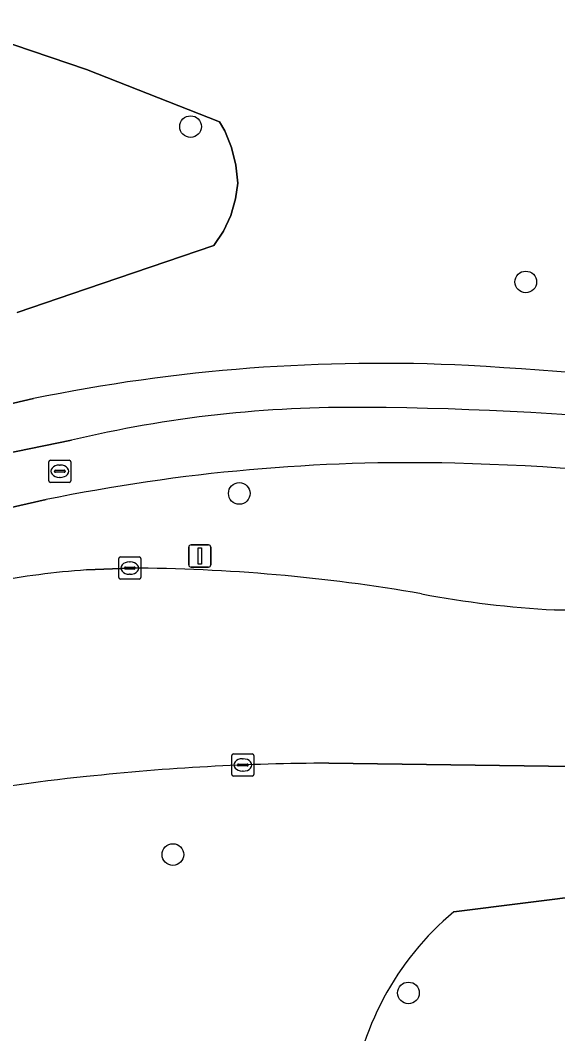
# Model space of a CAD drawing. Extents: x 159053 to 160042, y 380449 to 381423.
# Drawn here: x 159497.02 to 159521.27, y 380790.65 to 380836.4 of the extents above; entities that cross this region are included whole.
import ezdxf

# ---------------------------------------------------------------- set-up
doc = ezdxf.new("R2010")
doc.units = 0
for name, color, linetype in [('IMGEO_Berm_groen', 7, 'Continuous'), ('IMGEO_Boom', 7, 'Continuous'), ('IMGEO_Fietspad_gesloten', 7, 'Continuous'), ('IMGEO_Groenvoorziening', 7, 'Continuous'), ('IMGEO_Kolk', 7, 'Continuous'), ('IMGEO_Lichtmast', 7, 'Continuous'), ('IMGEO_Rijbaan_lokaal_gesloten', 7, 'Continuous'), ('IMGEO_Rioolput', 7, 'Continuous'), ('IMGEO_Voetpad_open', 7, 'Continuous')]:
    doc.layers.add(name, color=color, linetype=linetype)

msp = doc.modelspace()

# ---------------------------------------------------------------- linework, layer by layer
at = {"layer": 'IMGEO_Berm_groen'}
for points in [[(159498.189, 380814.763), (159491.316, 380813.2)], [(159521.124, 380809.787), (159525.485, 380809.73), (159539.243, 380809.508), (159544.602, 380809.444), (159545.079, 380812.581)], [(159500, 380811.588), (159501.958, 380811.673)], [(159530.288, 380798.28), (159531.854, 380802.585), (159510.945, 380802.867)], [(159529.274, 380797.744), (159516.579, 380796.16)], [(159516.579, 380796.16), (159529.274, 380797.744)]]:
    msp.add_lwpolyline(points, dxfattribs=at)
for centre, radius, start, end in [((159514.617, 380734.679), 81.752, 88.5946, 101.59244), ((159513.718, 380700.418), 116.024, 76.02668, 88.5656), ((159501.65, 380733.115), 78.559, 80.13055, 89.77514), ((159502.628, 380774.189), 37.491, 94.0202, 100.6123), ((159523.496, 380854.769), 45.045, 259.2776, 266.982), ((159511.214, 380699.028), 103.839, 90.1487, 96.19994), ((159507.373, 380728.933), 73.697, 95.74197, 101.17686), ((159959.553, 378841.286), 1996.975, 101.602577, 102.953036), ((159525.069, 380786.027), 13.22, 129.9597, 173.8387), ((159525.069, 380786.027), 13.22, 129.9597, 173.8387)]:
    msp.add_arc(centre, radius, start, end, dxfattribs=at)
at = {"layer": 'IMGEO_Boom'}
for centre in [(159504.701, 380831.602), (159519.824, 380824.59), (159506.898, 380815.044), (159503.903, 380798.741), (159514.531, 380792.493)]:
    msp.add_circle(centre, 0.489, dxfattribs=at)
at = {"layer": 'IMGEO_Fietspad_gesloten'}
for points in [[(159499.32, 380817.445), (159492.477, 380816.048)], [(159491.935, 380815.962), (159485.838, 380814.605), (159486.162, 380812.11), (159486.869, 380812.26), (159491.316, 380813.2), (159498.189, 380814.763)]]:
    msp.add_lwpolyline(points, dxfattribs=at)
for centre, radius, start, end in [((159511.935, 380764.534), 54.394, 89.3046, 103.4099), ((159511.888, 380677.042), 141.884, 77.66234, 89.71462), ((159514.617, 380734.679), 81.752, 88.5946, 101.59244), ((159513.718, 380700.418), 116.024, 76.02668, 88.5656), ((159959.553, 378841.286), 1996.975, 101.602577, 102.953036)]:
    msp.add_arc(centre, radius, start, end, dxfattribs=at)
at = {"layer": 'IMGEO_Groenvoorziening'}
for points in [[(159496.878, 380823.218), (159500, 380824.281), (159505.746, 380826.237), (159506.18, 380826.886), (159506.511, 380827.593), (159506.728, 380828.343), (159506.825, 380829.047), (159506.747, 380829.86), (159506.551, 380830.654), (159506.241, 380831.41), (159506.012, 380831.824), (159500, 380834.174), (159493.43, 380836.403)], [(159493.43, 380836.403), (159500, 380834.174), (159506.012, 380831.824), (159506.241, 380831.41), (159506.551, 380830.654), (159506.747, 380829.86), (159506.825, 380829.047), (159506.728, 380828.343), (159506.511, 380827.593), (159506.18, 380826.886), (159505.746, 380826.237), (159500, 380824.281), (159496.878, 380823.218)], [(159489.734, 380817.493), (159497.607, 380819.322)]]:
    msp.add_lwpolyline(points, dxfattribs=at)
for centre, radius, start, end in [((159513.26, 380743.247), 77.669, 87.06791, 101.6268), ((159507.185, 380642.491), 178.606, 78.56734, 86.77509)]:
    msp.add_arc(centre, radius, start, end, dxfattribs=at)
at = {"layer": 'IMGEO_Kolk'}
for p, q in [((159501.457, 380811.248), (159501.457, 380812.1)), ((159501.532, 380812.174), (159502.384, 380812.174)), ((159502.458, 380812.1), (159502.458, 380811.248)), ((159501.716, 380811.668), (159501.716, 380811.68)), ((159502.154, 380811.631), (159501.756, 380811.631)), ((159501.759, 380811.717), (159502.157, 380811.717)), ((159501.945, 380811.954), (159501.97, 380811.954)), ((159502.2, 380811.68), (159502.2, 380811.668)), ((159502.384, 380811.174), (159501.532, 380811.174)), ((159501.968, 380811.394), (159501.943, 380811.394)), ((159506.555, 380802.359), (159506.555, 380803.211)), ((159506.63, 380803.285), (159507.482, 380803.285)), ((159507.043, 380803.065), (159507.068, 380803.065)), ((159507.556, 380803.211), (159507.556, 380802.359)), ((159506.814, 380802.779), (159506.814, 380802.791)), ((159507.252, 380802.742), (159506.854, 380802.742)), ((159506.857, 380802.828), (159507.255, 380802.828)), ((159507.066, 380802.505), (159507.041, 380802.505)), ((159507.298, 380802.791), (159507.298, 380802.779)), ((159507.482, 380802.285), (159506.63, 380802.285))]:
    msp.add_line(p, q, dxfattribs=at)
for points in [[(159501.457, 380811.248), (159501.457, 380812.1)], [(159501.532, 380812.174), (159502.384, 380812.174)], [(159502.458, 380812.1), (159502.458, 380811.248)], [(159502.384, 380811.174), (159501.532, 380811.174)], [(159506.555, 380802.359), (159506.555, 380803.211)], [(159506.63, 380803.285), (159507.482, 380803.285)], [(159507.556, 380803.211), (159507.556, 380802.359)], [(159507.482, 380802.285), (159506.63, 380802.285)]]:
    msp.add_lwpolyline(points, dxfattribs=at)
for centre, radius, start, end in [((159501.534, 380812.098), 0.0765, 91.552, 178.448), ((159501.534, 380812.098), 0.0765, 91.552, 178.448), ((159502.382, 380812.098), 0.0765, 1.552, 88.448), ((159502.382, 380812.098), 0.0765, 1.552, 88.448), ((159501.756, 380811.677), 0.0403, 85.8775, 175.7526), ((159501.753, 380811.667), 0.0366, 178.938, 274.7102), ((159502.157, 380811.674), 0.043, 264.8664, 352.4533), ((159502.161, 380811.679), 0.0386, 1.7309, 96.639), ((159501.534, 380811.25), 0.0765, 181.552, 268.448), ((159501.534, 380811.25), 0.0765, 181.552, 268.448), ((159502.382, 380811.25), 0.0765, 271.552, 358.448), ((159502.382, 380811.25), 0.0765, 271.552, 358.448), ((159506.632, 380803.209), 0.0765, 91.552, 178.448), ((159506.632, 380803.209), 0.0765, 91.552, 178.448), ((159507.48, 380803.209), 0.0765, 1.552, 88.448), ((159507.48, 380803.209), 0.0765, 1.552, 88.448), ((159506.854, 380802.788), 0.0403, 85.8775, 175.7526), ((159506.851, 380802.778), 0.0366, 178.938, 274.7102), ((159507.255, 380802.785), 0.043, 264.8664, 352.4533), ((159507.259, 380802.79), 0.0386, 1.7309, 96.639), ((159506.632, 380802.361), 0.0765, 181.552, 268.448), ((159506.632, 380802.361), 0.0765, 181.552, 268.448), ((159507.48, 380802.361), 0.0765, 271.552, 358.448), ((159507.48, 380802.361), 0.0765, 271.552, 358.448)]:
    msp.add_arc(centre, radius, start, end, dxfattribs=at)
for centre, major_axis, ratio, start_param, end_param in [((159501.944, 380811.674), (-0.387, 0.002), 0.722429, 4.712389, 7.853982), ((159501.969, 380811.674), (-0.39, 0.002), 0.717154, 1.570796, 4.712389), ((159507.042, 380802.785), (-0.387, 0.002), 0.722429, 4.712389, 7.853982), ((159507.067, 380802.785), (-0.39, 0.002), 0.717154, 1.570796, 4.712389)]:
    msp.add_ellipse(centre, major_axis=major_axis, ratio=ratio, start_param=start_param, end_param=end_param, dxfattribs=at)
at = {"layer": 'IMGEO_Lichtmast'}
for p, q in [((159504.619, 380811.818), (159504.619, 380812.618)), ((159504.619, 380812.618), (159504.619, 380811.818)), ((159504.719, 380812.718), (159505.509, 380812.718)), ((159505.509, 380812.718), (159504.719, 380812.718)), ((159505.609, 380812.618), (159505.609, 380811.818)), ((159505.609, 380811.818), (159505.609, 380812.618)), ((159505.509, 380811.718), (159504.719, 380811.718)), ((159504.719, 380811.718), (159505.509, 380811.718))]:
    msp.add_line(p, q, dxfattribs=at)
msp.add_lwpolyline([(159505.039, 380812.593), (159505.189, 380812.593), (159505.189, 380811.843), (159505.039, 380811.843), (159505.039, 380812.593)], dxfattribs=at)
for centre, start, end in [((159504.719, 380812.618), 90, 180), ((159504.719, 380812.618), 90, 180), ((159505.509, 380812.618), 0, 90), ((159505.509, 380812.618), 360, 90), ((159504.719, 380811.818), 180, 270), ((159504.719, 380811.818), 180, 270), ((159505.509, 380811.818), 270, 0), ((159505.509, 380811.818), 270, 0)]:
    msp.add_arc(centre, 0.1, start, end, dxfattribs=at)
at = {"layer": 'IMGEO_Rijbaan_lokaal_gesloten'}
for points in [[(159501.958, 380811.673), (159500, 380811.588)], [(159570.652, 380809.133), (159568.738, 380809.156), (159544.602, 380809.444), (159539.243, 380809.508), (159525.485, 380809.73), (159521.124, 380809.787)], [(159510.945, 380802.867), (159531.854, 380802.585), (159564.839, 380802.14)]]:
    msp.add_lwpolyline(points, dxfattribs=at)
for centre, radius, start, end in [((159501.65, 380733.115), 78.559, 80.13055, 89.77514), ((159502.628, 380774.189), 37.491, 94.0202, 100.6123), ((159523.496, 380854.769), 45.045, 259.2776, 266.982), ((159511.214, 380699.028), 103.839, 90.1487, 96.19994), ((159507.373, 380728.933), 73.697, 95.74197, 101.17686)]:
    msp.add_arc(centre, radius, start, end, dxfattribs=at)
at = {"layer": 'IMGEO_Rioolput'}
for p, q in [((159498.3, 380815.618), (159498.3, 380816.47)), ((159498.375, 380816.544), (159499.227, 380816.544)), ((159498.788, 380816.324), (159498.813, 380816.324)), ((159499.301, 380816.47), (159499.301, 380815.618)), ((159498.559, 380816.038), (159498.559, 380816.05)), ((159498.997, 380816.001), (159498.599, 380816.001)), ((159498.602, 380816.087), (159499, 380816.087)), ((159498.811, 380815.764), (159498.786, 380815.764)), ((159499.043, 380816.05), (159499.043, 380816.038)), ((159499.227, 380815.544), (159498.375, 380815.544))]:
    msp.add_line(p, q, dxfattribs=at)
for points in [[(159498.3, 380815.618), (159498.3, 380816.47)], [(159498.375, 380816.544), (159499.227, 380816.544)], [(159499.301, 380816.47), (159499.301, 380815.618)], [(159499.227, 380815.544), (159498.375, 380815.544)]]:
    msp.add_lwpolyline(points, dxfattribs=at)
for centre, radius, start, end in [((159498.377, 380816.468), 0.0765, 91.552, 178.448), ((159498.377, 380816.468), 0.0765, 91.552, 178.448), ((159499.225, 380816.468), 0.0765, 1.552, 88.448), ((159499.225, 380816.468), 0.0765, 1.552, 88.448), ((159498.599, 380816.047), 0.0403, 85.8775, 175.7526), ((159498.596, 380816.037), 0.0366, 178.938, 274.7102), ((159499, 380816.044), 0.043, 264.8664, 352.4533), ((159499.004, 380816.049), 0.0386, 1.7309, 96.639), ((159498.377, 380815.62), 0.0765, 181.552, 268.448), ((159498.377, 380815.62), 0.0765, 181.552, 268.448), ((159499.225, 380815.62), 0.0765, 271.552, 358.448), ((159499.225, 380815.62), 0.0765, 271.552, 358.448)]:
    msp.add_arc(centre, radius, start, end, dxfattribs=at)
for centre, major_axis, ratio, start_param, end_param in [((159498.787, 380816.044), (-0.387, 0.002), 0.722429, 4.712389, 7.853982), ((159498.812, 380816.044), (-0.39, 0.002), 0.717154, 1.570796, 4.712389)]:
    msp.add_ellipse(centre, major_axis=major_axis, ratio=ratio, start_param=start_param, end_param=end_param, dxfattribs=at)
at = {"layer": 'IMGEO_Voetpad_open'}
for points in [[(159497.607, 380819.322), (159489.734, 380817.493), (159489.538, 380817.453), (159489.243, 380817.393)], [(159492.477, 380816.048), (159499.32, 380817.445)]]:
    msp.add_lwpolyline(points, dxfattribs=at)
for centre, radius, start, end in [((159513.26, 380743.247), 77.669, 87.06791, 101.6268), ((159507.185, 380642.491), 178.606, 78.56734, 86.77509), ((159511.935, 380764.534), 54.394, 89.3046, 103.4099), ((159511.888, 380677.042), 141.884, 77.66234, 89.71462)]:
    msp.add_arc(centre, radius, start, end, dxfattribs=at)

doc.saveas('drawing.dxf')
